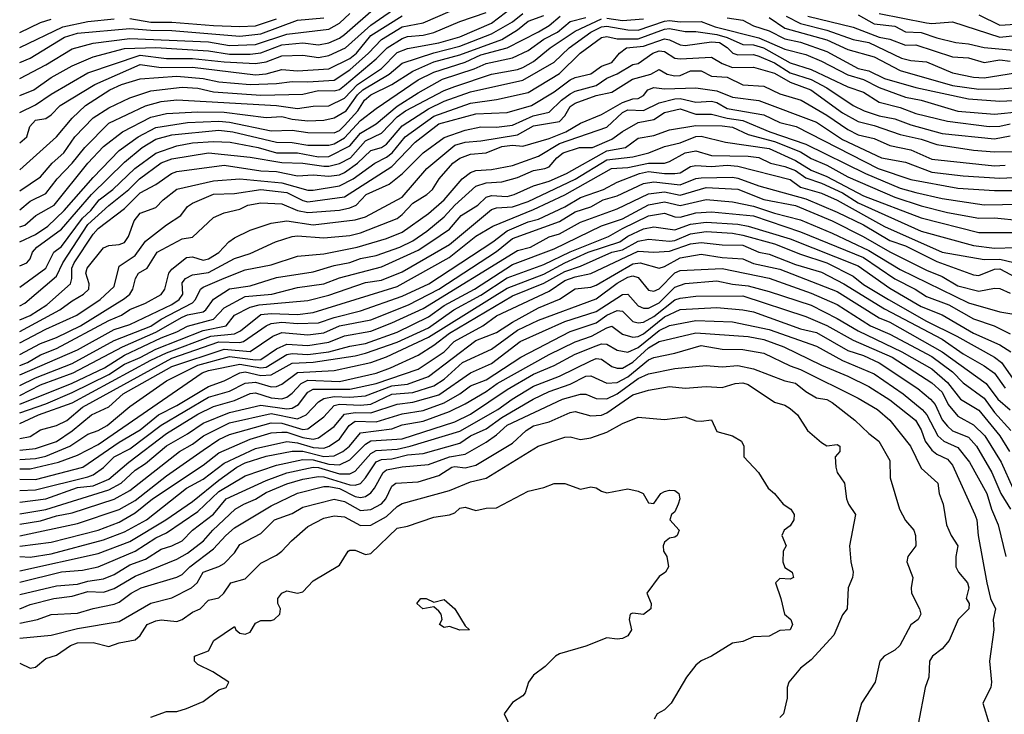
# Model space of a CAD drawing. Header units: metres. Extents: x -51132 to -49532, y -231222 to -229437.
# Tile 262 of 656: x -51132 to -51038, y -230081 to -230015. Entities that reach past the tile are written whole.
import ezdxf

# ---------------------------------------------------------------- set-up
doc = ezdxf.new("R2010")
doc.units = ezdxf.units.M
for name, color, linetype in [('CONTOUR_HALF', 8, 'Continuous'), ('CONTOUR_INDEX', 1, 'Continuous'), ('CONTOUR_INTER', 3, 'Continuous')]:
    doc.layers.add(name, color=color, linetype=linetype)

msp = doc.modelspace()

# ---------------------------------------------------------------- linework, layer by layer
at = {"layer": 'CONTOUR_HALF'}
for points, elevation in [([(-51131.58, -230023.917), (-51130.08, -230023.188), (-51128.58, -230022.169), (-51125.08, -230020.162), (-51120.08, -230018.473), (-51117.58, -230018.766), (-51115.08, -230018.765), (-51112.08, -230019.108), (-51109.08, -230019.272), (-51108.08, -230019.109), (-51106.58, -230018.522), (-51104.58, -230018.453), (-51103.08, -230018.686), (-51102.08, -230018.495), (-51100.503, -230017.759), (-51098.08, -230015.601), (-51095.08, -230013.545)], 44.5), ([(-51131.58, -230033.198), (-51130.58, -230032.394), (-51129.08, -230031.653), (-51128.015, -230030.259), (-51126.58, -230028.77), (-51125.375, -230027.259), (-51123.08, -230024.944), (-51119.58, -230023.303), (-51118.08, -230022.892), (-51116.58, -230022.734), (-51107.08, -230023.262), (-51105.08, -230023.561), (-51103.58, -230023.336), (-51102.08, -230023.29), (-51100.58, -230022.551), (-51099.352, -230021.259), (-51097.08, -230019.746), (-51095.58, -230018.192), (-51094.58, -230017.814), (-51091.58, -230017.282), (-51089.58, -230016.72), (-51086.58, -230015.398), (-51084.58, -230013.875)], 46.5), ([(-51131.58, -230029.4), (-51128.08, -230026.26), (-51126.58, -230024.477), (-51125.311, -230023.259), (-51122.97, -230021.759), (-51121.862, -230021.259), (-51120.08, -230020.73), (-51116.58, -230020.478), (-51114.08, -230020.674), (-51112.58, -230021.002), (-51109.58, -230021.26), (-51107.08, -230021.172), (-51105.58, -230020.973), (-51104.08, -230021.012), (-51101.58, -230020.846), (-51100.08, -230019.863), (-51098.299, -230018.259), (-51097.08, -230016.955), (-51095.08, -230015.765), (-51093.08, -230015.393), (-51090.513, -230014.259)], 45.5), ([(-51131.58, -230020.697), (-51129.08, -230019.391), (-51126.58, -230017.849), (-51124.58, -230017.306), (-51121.08, -230016.861), (-51113.58, -230017.175), (-51111.58, -230017.526), (-51109.08, -230017.451), (-51106.08, -230016.472), (-51102.08, -230015.977), (-51101.08, -230015.421), (-51100.08, -230014.503)], 43.5), ([(-51049.58, -230014.483), (-51045.08, -230015.376), (-51044.58, -230015.438), (-51042.58, -230015.276), (-51038.08, -230016.758), (-51036.58, -230016.6)], 46.5), ([(-51131.58, -230036.254), (-51130.08, -230035.556), (-51128.907, -230034.759), (-51127.328, -230033.259), (-51124.58, -230030.142), (-51122.08, -230027.551), (-51120.288, -230026.259), (-51118.58, -230025.344), (-51115.58, -230024.87), (-51112.58, -230024.75), (-51111.58, -230024.838), (-51107.58, -230025.689), (-51105.58, -230025.599), (-51104.08, -230025.834), (-51101.58, -230025.864), (-51101.08, -230025.643), (-51100.58, -230025.183), (-51099.309, -230023.759), (-51098.684, -230022.759), (-51098.097, -230022.259), (-51096.08, -230021.264), (-51094.08, -230019.996), (-51092.08, -230019.11), (-51089.58, -230018.438), (-51085.58, -230016.971), (-51084.08, -230016.054), (-51083.08, -230015.223), (-51081.58, -230014.689)], 47.5), ([(-51131.58, -230040.582), (-51129.096, -230038.759), (-51128.336, -230037.259), (-51127.58, -230036.691), (-51125.58, -230034.007), (-51124.8, -230033.259), (-51124.012, -230032.259), (-51122.684, -230031.259), (-51120.605, -230029.259), (-51118.58, -230027.799), (-51116.58, -230027.095), (-51115.08, -230026.835), (-51113.08, -230026.684), (-51111.5, -230026.759), (-51108.843, -230027.259), (-51107.08, -230027.764), (-51105.08, -230027.778), (-51103.08, -230028.148), (-51102.08, -230028.116), (-51100.08, -230027.115), (-51099.08, -230025.909), (-51097.58, -230025.005), (-51095.58, -230023.323), (-51093.58, -230022.043), (-51091.254, -230020.759), (-51088.215, -230019.759), (-51087.08, -230019.257), (-51084.58, -230018.713), (-51083.08, -230018.015), (-51081.58, -230016.936), (-51080.274, -230016.259), (-51079.08, -230015.265), (-51077.58, -230014.858)], 48.5), ([(-51131.58, -230017.719), (-51127.456, -230015.759), (-51125.08, -230015.255), (-51122.58, -230014.983)], 42.5), ([(-51131.58, -230043.693), (-51130.58, -230043.275), (-51129, -230042.259), (-51126.731, -230040.259), (-51126.605, -230039.759), (-51126.605, -230038.759), (-51126.387, -230038.259), (-51124.58, -230035.537), (-51124.08, -230034.995), (-51121.58, -230033.076), (-51120.08, -230031.58), (-51118.58, -230030.78), (-51117.113, -230029.759), (-51116.58, -230029.55), (-51112.08, -230028.962), (-51108.58, -230029.483), (-51107.08, -230029.554), (-51105.08, -230029.982), (-51103.58, -230029.884), (-51102.08, -230030.01), (-51101.08, -230029.862), (-51100.58, -230029.653), (-51099.37, -230028.759), (-51098.08, -230027.554), (-51097.08, -230027.262), (-51096.58, -230026.951), (-51095.08, -230025.214), (-51092.58, -230023.58), (-51091.08, -230022.853), (-51088.58, -230021.965), (-51083.58, -230020.835), (-51080.58, -230019.123), (-51079.166, -230017.759), (-51077.1, -230016.259), (-51076.08, -230015.769), (-51075.58, -230015.688), (-51073.58, -230016.056), (-51072.58, -230016.081), (-51070.08, -230015.219), (-51069.58, -230015.15), (-51068.58, -230015.285), (-51066.58, -230015.259), (-51065.23, -230015.759), (-51061.08, -230016.818), (-51058.58, -230017.899), (-51056.58, -230018.409), (-51055.08, -230019.041), (-51052.58, -230020.349), (-51051.08, -230020.772), (-51049.58, -230021.545), (-51047.08, -230022.464), (-51045.58, -230022.761), (-51042.08, -230023.788), (-51038.58, -230024.103), (-51036.08, -230023.836)], 49.5), ([(-51121.08, -230014.961), (-51119.08, -230015.301), (-51117.08, -230015.316), (-51113.08, -230015.618), (-51110.58, -230015.72), (-51109.08, -230015.652), (-51107.08, -230015.01)], 42.5), ([(-51060.08, -230014.88), (-51058.58, -230015.873), (-51054.58, -230017.012), (-51052.58, -230017.921), (-51050.08, -230018.622), (-51047.58, -230019.917), (-51042.58, -230021.339), (-51040.08, -230021.692), (-51038.08, -230021.686), (-51035.58, -230021.493)], 48.5), ([(-51056.407, -230014.759), (-51052.08, -230015.79), (-51049.58, -230016.74), (-51048.58, -230016.952), (-51047.08, -230017.495), (-51046.08, -230017.468), (-51042.58, -230018.611), (-51041.08, -230018.729), (-51039.58, -230019.157), (-51038.08, -230018.897), (-51037.08, -230019.041)], 47.5), ([(-51131.58, -230045.884), (-51129.08, -230044.572), (-51126.132, -230043.259), (-51123.913, -230041.759), (-51122.58, -230040.512), (-51122.08, -230038.58), (-51120.58, -230037.563), (-51119.58, -230036.199), (-51117.58, -230034.63), (-51116.213, -230033.759), (-51115.58, -230032.891), (-51115.08, -230032.562), (-51113.08, -230031.726), (-51111.08, -230031.642), (-51108.58, -230031.263), (-51106.08, -230031.561), (-51104.58, -230032.318), (-51104.08, -230032.433), (-51100.58, -230031.958), (-51096.08, -230029.072), (-51093.84, -230026.759), (-51091.58, -230025.011), (-51088.08, -230024.048), (-51085.08, -230023.917), (-51082.765, -230023.259), (-51080.58, -230021.972), (-51079.08, -230020.806), (-51078.58, -230020.579), (-51077.08, -230020.246), (-51076.08, -230019.52), (-51075.08, -230019.166), (-51074.352, -230018.259), (-51073.692, -230017.759), (-51072.08, -230017.595), (-51070.08, -230016.916), (-51069.58, -230017.014), (-51068.58, -230017.474), (-51068.08, -230017.539), (-51065.58, -230017.182), (-51064.833, -230017.259), (-51064.08, -230017.742), (-51063.546, -230018.259), (-51063.08, -230018.434), (-51061.58, -230018.399), (-51061.08, -230018.55), (-51059.58, -230019.196), (-51058.08, -230020.16), (-51056.08, -230020.789), (-51054.58, -230021.569), (-51052.08, -230023.246), (-51051.02, -230023.759), (-51049.58, -230024.262), (-51048.08, -230024.521), (-51046.58, -230025.117), (-51043.58, -230025.929), (-51038.58, -230026.445), (-51037.08, -230026.158)], 50.5), ([(-51131.58, -230048.038), (-51130.829, -230047.759), (-51129.58, -230047.021), (-51128.08, -230046.428), (-51123.08, -230043.777), (-51121.868, -230043.259), (-51121.08, -230042.71), (-51119.58, -230042.111), (-51118.08, -230041.267), (-51117.739, -230040.759), (-51117.367, -230039.259), (-51117.08, -230038.869), (-51115.656, -230037.759), (-51115.08, -230037.696), (-51114.08, -230038.006), (-51113.58, -230037.886), (-51112.58, -230037.277), (-51111.627, -230036.259), (-51111.08, -230035.879), (-51109.58, -230035.158), (-51107.58, -230034.475), (-51106.08, -230034.271), (-51103.58, -230034.64), (-51099.58, -230034.156), (-51098.58, -230033.875), (-51095.08, -230031.991), (-51092.733, -230029.259), (-51090.08, -230027.034), (-51089.08, -230026.75), (-51087.58, -230026.638), (-51084.08, -230026.068), (-51082.58, -230025.198), (-51080.08, -230024.775), (-51079.587, -230024.259), (-51079.08, -230023.36), (-51078.58, -230023.028), (-51076.58, -230022.298), (-51075.08, -230021.992), (-51073.108, -230020.759), (-51071.376, -230020.259), (-51070.58, -230019.819), (-51069.824, -230020.259), (-51069.08, -230020.432), (-51068.58, -230020.385), (-51067.58, -230019.956), (-51066.58, -230019.941), (-51065.58, -230020.46), (-51064.08, -230020.56), (-51062.58, -230021.306), (-51060.58, -230021.411), (-51059.08, -230022.151), (-51057.031, -230022.759), (-51054.58, -230024.181), (-51052.58, -230025.555), (-51051.58, -230026.069), (-51050.08, -230026.392), (-51048.58, -230027.063), (-51046.58, -230027.49), (-51044.58, -230028.389), (-51038.58, -230029.017), (-51037.58, -230028.952)], 51.5), ([(-51131.58, -230049.952), (-51130.08, -230049.234), (-51126.58, -230047.846), (-51122.58, -230045.657), (-51119.08, -230044.302), (-51118.08, -230043.623), (-51115.08, -230042.069), (-51114.799, -230041.759), (-51114.319, -230040.759), (-51114.08, -230040.579), (-51112.08, -230039.711), (-51110.08, -230038.946), (-51107.58, -230038.444), (-51105.08, -230037.627), (-51102.58, -230037.398), (-51099.38, -230036.759), (-51096.58, -230035.929), (-51095.08, -230035.354), (-51092.58, -230033.569), (-51091.08, -230032.265), (-51089.382, -230030.259), (-51088.58, -230029.644), (-51088.08, -230029.457), (-51086.58, -230029.379), (-51084.58, -230028.971), (-51082.08, -230028.108), (-51080.08, -230026.872), (-51075.58, -230025.314), (-51074.08, -230023.927), (-51073.58, -230023.673), (-51072.08, -230023.75), (-51070.58, -230023.009), (-51069.08, -230022.623), (-51068.58, -230022.58), (-51067.08, -230022.952), (-51065.58, -230022.843), (-51065.08, -230022.963), (-51064.08, -230023.537), (-51060.58, -230024.156), (-51059.08, -230024.883), (-51057.494, -230025.259), (-51049.698, -230029.259), (-51046.58, -230030.326), (-51042.08, -230031.136), (-51038.58, -230031.369), (-51036.08, -230031.378)], 52.5), ([(-51131.58, -230051.747), (-51126.58, -230049.735), (-51123.495, -230048.259), (-51121.58, -230047.08), (-51118.08, -230045.409), (-51116.58, -230044.842), (-51115.58, -230044.287), (-51113.08, -230043.623), (-51112.08, -230042.567), (-51110.08, -230041.462), (-51107.516, -230041.259), (-51105.08, -230040.607), (-51102.58, -230040.267), (-51101.08, -230039.7), (-51097.08, -230038.638), (-51093.58, -230037.059), (-51092.353, -230036.259), (-51090.58, -230035.054), (-51089.478, -230033.759), (-51087.883, -230032.759), (-51087.08, -230032.003), (-51086.58, -230031.857), (-51085.08, -230031.928), (-51084.416, -230031.759), (-51082.58, -230030.921), (-51081.08, -230030.466), (-51079.42, -230029.759), (-51075.58, -230027.595), (-51073.783, -230027.259), (-51072.58, -230026.384), (-51071.08, -230026.133), (-51069.58, -230025.589), (-51067.08, -230025.167), (-51064.58, -230025.197), (-51063.58, -230025.326), (-51062.08, -230026.019), (-51059.58, -230026.702), (-51057.08, -230027.684), (-51056.08, -230028.31), (-51054.58, -230028.959), (-51052.58, -230030.078), (-51048.08, -230032.01), (-51045.58, -230032.84), (-51043.08, -230033.471), (-51040.08, -230034.004), (-51038.58, -230033.967), (-51036.08, -230034.226)], 53.5), ([(-51131.58, -230053.574), (-51129.775, -230052.759), (-51126.58, -230051.597), (-51119.08, -230047.535), (-51117.58, -230046.835), (-51113.344, -230045.259), (-51111.08, -230045.038), (-51110.528, -230044.759), (-51108.58, -230043.194), (-51107.58, -230043.083), (-51105.08, -230043.202), (-51103.58, -230042.992), (-51095.58, -230040.521), (-51090.612, -230037.759), (-51088.08, -230035.718), (-51086.429, -230034.759), (-51082.58, -230033.186), (-51079.58, -230031.78), (-51075.132, -230029.259), (-51073.58, -230029.177), (-51071.58, -230028.745), (-51070.08, -230028.756), (-51069.58, -230028.607), (-51068.08, -230027.788), (-51067.08, -230027.578), (-51065.58, -230028.042), (-51062.08, -230028.086), (-51061.08, -230028.222), (-51059.96, -230028.759), (-51058.58, -230029.07), (-51057.58, -230029.451), (-51056.58, -230030.16), (-51055.08, -230030.665), (-51053.08, -230031.584), (-51051.58, -230032.556), (-51045.58, -230035.236), (-51040.58, -230036.606), (-51038.58, -230036.874), (-51036.58, -230036.801)], 54.5), ([(-51131.58, -230056.115), (-51130.08, -230055.972), (-51128.08, -230055.305), (-51126.58, -230054.292), (-51124.742, -230052.759), (-51123.08, -230052.005), (-51121.698, -230050.759), (-51117.08, -230048.144), (-51112.08, -230046.495), (-51109.58, -230046.711), (-51107.419, -230045.259), (-51106.58, -230044.915), (-51104.08, -230045.142), (-51102.58, -230044.93), (-51101.08, -230044.259), (-51098.08, -230043.712), (-51094.503, -230042.259), (-51091.586, -230040.759), (-51086.08, -230037.178), (-51084.58, -230035.936), (-51080.08, -230034.314), (-51078.58, -230033.416), (-51077.08, -230032.911), (-51075.929, -230032.259), (-51074.58, -230031.869), (-51072.08, -230030.688), (-51071.08, -230030.532), (-51068.58, -230030.835), (-51067.08, -230030.236), (-51066.58, -230030.167), (-51063.58, -230030.106), (-51063.08, -230030.203), (-51061.08, -230030.911), (-51056.58, -230032.171), (-51053.58, -230033.425), (-51051.08, -230034.635), (-51048.58, -230036.127), (-51047.08, -230036.634), (-51044.08, -230038.134), (-51040.58, -230039.422), (-51040.08, -230039.483), (-51038.58, -230038.857), (-51038.08, -230038.85), (-51036.58, -230039.643)], 55.5), ([(-51131.58, -230057.901), (-51130.58, -230057.907), (-51127.882, -230057.259), (-51126.08, -230056.598), (-51124.08, -230055.588), (-51114.158, -230048.759), (-51113.58, -230048.535), (-51110.58, -230047.915), (-51108.58, -230048.283), (-51108.08, -230048.196), (-51106.08, -230047.016), (-51105.58, -230046.907), (-51104.08, -230047.002), (-51102.08, -230046.738), (-51100.08, -230046.201), (-51098.58, -230045.969), (-51095.58, -230044.86), (-51092.58, -230043.406), (-51091.08, -230042.347), (-51088.179, -230040.759), (-51084.58, -230038.421), (-51080.58, -230036.93), (-51076.08, -230034.749), (-51074.08, -230034.059), (-51071.58, -230032.727), (-51070.08, -230032.454), (-51068.58, -230032.799), (-51066.08, -230032.23), (-51063.58, -230032.443), (-51061.58, -230032.865), (-51059.58, -230033.536), (-51057.08, -230034.159), (-51054.08, -230035.428), (-51050.58, -230037.086), (-51047.58, -230038.888), (-51041.08, -230042.069), (-51038.08, -230042.948), (-51036.168, -230043.259)], 56.5), ([(-51131.58, -230059.955), (-51130.08, -230059.914), (-51125.08, -230058.682), (-51124.58, -230058.462), (-51123.58, -230057.765), (-51122.58, -230056.772), (-51121.08, -230056.002), (-51118.08, -230053.746), (-51113.58, -230051.084), (-51111.58, -230050.507), (-51110.08, -230049.73), (-51109.08, -230049.633), (-51107.58, -230050.073), (-51107.08, -230050.06), (-51106.58, -230049.845), (-51105.08, -230048.711), (-51101.58, -230048.534), (-51098.08, -230047.752), (-51096.58, -230047.214), (-51092.58, -230045.353), (-51085.08, -230040.666), (-51081.58, -230039.348), (-51079.58, -230038.26), (-51077.335, -230037.259), (-51074.322, -230036.259), (-51073.58, -230035.718), (-51072.08, -230035.024), (-51071.08, -230034.82), (-51069.08, -230035.125), (-51067.58, -230034.572), (-51066.08, -230034.38), (-51063.08, -230034.577), (-51062.08, -230034.759), (-51058.08, -230035.961), (-51051.58, -230038.543), (-51048.58, -230040.68), (-51045.58, -230042.422), (-51043.58, -230043.235), (-51040.58, -230044.97), (-51038.08, -230046.089), (-51037.014, -230046.759)], 57.5), ([(-51131.58, -230062.193), (-51129.08, -230061.794), (-51123.08, -230059.909), (-51121.904, -230059.259), (-51120.58, -230058.046), (-51119.58, -230057.39), (-51117.58, -230055.697), (-51115.58, -230054.562), (-51114.08, -230053.544), (-51111.58, -230052.549), (-51108.58, -230051.828), (-51106.08, -230052.171), (-51105.58, -230052.119), (-51104.995, -230051.759), (-51104.08, -230050.583), (-51103.58, -230050.305), (-51100.08, -230050.314), (-51097.58, -230049.755), (-51093.58, -230048.414), (-51091.082, -230046.759), (-51090.127, -230045.759), (-51087.411, -230044.259), (-51086.08, -230043.315), (-51081.08, -230040.954), (-51079.58, -230039.961), (-51078.58, -230039.596), (-51077.08, -230039.265), (-51072.58, -230037.156), (-51071.08, -230037.248), (-51069.58, -230037.159), (-51067.58, -230036.465), (-51066.58, -230036.335), (-51064.58, -230036.542), (-51062.58, -230036.574), (-51061.08, -230037.246), (-51060.08, -230037.432), (-51057.58, -230038.415), (-51055.08, -230039.166), (-51052.958, -230040.259), (-51049.08, -230042.636), (-51043.58, -230045.553), (-51041.58, -230046.925), (-51039.58, -230048.088), (-51038.58, -230048.797), (-51037.58, -230050.209)], 58.5), ([(-51131.58, -230064.281), (-51126.08, -230063.133), (-51122.08, -230061.785), (-51120.58, -230060.922), (-51117.58, -230058.587), (-51114.08, -230056.126), (-51112.58, -230055.113), (-51111.58, -230054.618), (-51107.58, -230053.508), (-51106.58, -230053.562), (-51104.58, -230054.14), (-51104.08, -230054.08), (-51102.58, -230052.948), (-51101.58, -230051.854), (-51101.08, -230051.728), (-51099.08, -230051.83), (-51098.08, -230051.724), (-51096.08, -230050.798), (-51094.08, -230050.631), (-51092.08, -230049.985), (-51091.08, -230049.351), (-51089.34, -230047.759), (-51086.58, -230046.486), (-51084.08, -230044.689), (-51082.08, -230043.741), (-51076.58, -230041.708), (-51074.58, -230040.214), (-51073.58, -230039.628), (-51073.08, -230039.496), (-51072.58, -230039.677), (-51071.58, -230040.874), (-51071.08, -230040.969), (-51070.58, -230040.737), (-51069.08, -230039.226), (-51068.58, -230038.996), (-51064.58, -230038.818), (-51060.08, -230039.722), (-51056.08, -230041.154), (-51053.58, -230042.238), (-51050.412, -230044.259), (-51048.58, -230045.062), (-51044.58, -230047.192), (-51042.58, -230048.643), (-51041.58, -230049.689), (-51039.58, -230051.167), (-51038.58, -230052.539), (-51037.018, -230054.259)], 59.5), ([(-51131.58, -230066.25), (-51130.58, -230066.324), (-51128.58, -230066.006), (-51123.58, -230064.681), (-51121.58, -230063.904), (-51119.472, -230062.759), (-51115.672, -230059.759), (-51114.08, -230058.896), (-51112.08, -230057.365), (-51109.08, -230055.955), (-51106.08, -230055.303), (-51105.08, -230055.437), (-51103.58, -230055.882), (-51102.58, -230055.93), (-51102.067, -230055.759), (-51101.08, -230055.086), (-51100.16, -230053.759), (-51099.58, -230053.368), (-51097.58, -230053.413), (-51095.08, -230052.674), (-51093.08, -230052.333), (-51091.08, -230051.617), (-51089.58, -230050.761), (-51088.58, -230049.998), (-51087.08, -230049.418), (-51083.784, -230047.259), (-51079.08, -230044.797), (-51076.58, -230043.977), (-51075.58, -230043.257), (-51074.58, -230042.801), (-51074.08, -230042.87), (-51073.08, -230043.848), (-51072.58, -230043.981), (-51072.08, -230043.925), (-51071.08, -230043.382), (-51069.08, -230041.805), (-51068.58, -230041.621), (-51067.08, -230041.456), (-51062.58, -230041.41), (-51056.58, -230043.372), (-51054.58, -230044.248), (-51052.08, -230045.64), (-51048.361, -230047.259), (-51044.58, -230049.716), (-51043.58, -230050.6), (-51043.015, -230051.759), (-51042.08, -230052.899), (-51040.58, -230053.718), (-51039.511, -230054.759), (-51037.94, -230057.259), (-51036.837, -230059.759)], 60.5), ([(-51131.58, -230068.718), (-51127.58, -230067.737), (-51125.58, -230067.552), (-51124.08, -230067.251), (-51120.58, -230065.758), (-51118.58, -230064.472), (-51117.58, -230064.008), (-51114.58, -230061.989), (-51112.58, -230060.058), (-51110.08, -230058.565), (-51107.08, -230057.545), (-51104.58, -230057.007), (-51103.58, -230057.054), (-51102.08, -230057.456), (-51101.08, -230057.52), (-51100.08, -230057.055), (-51098.58, -230055.541), (-51098.08, -230055.233), (-51095.08, -230055.053), (-51090.08, -230053.409), (-51088.58, -230052.691), (-51085.08, -230050.353), (-51082.58, -230048.872), (-51080.58, -230048.057), (-51078.58, -230046.969), (-51076.58, -230046.176), (-51076.08, -230045.998), (-51075.58, -230046.003), (-51074.58, -230046.597), (-51073.58, -230046.774), (-51072.58, -230046.342), (-51070.58, -230044.72), (-51069.58, -230044.233), (-51067.08, -230043.762), (-51063.58, -230043.899), (-51060.08, -230044.616), (-51055.58, -230046.217), (-51053.08, -230047.561), (-51050.08, -230048.846), (-51047.301, -230050.759), (-51045.478, -230052.259), (-51045.034, -230052.759), (-51043.979, -230054.759), (-51043.428, -230055.259), (-51042.08, -230055.872), (-51040.975, -230057.259), (-51039.326, -230060.259), (-51038.864, -230061.759), (-51038.224, -230063.259), (-51037.512, -230066.259)], 61.5), ([(-51131.58, -230071.241), (-51130.58, -230070.85), (-51128.309, -230070.259), (-51126.58, -230070.06), (-51125.08, -230069.605), (-51123.58, -230069.667), (-51122.58, -230069.321), (-51120.58, -230068.143), (-51116.58, -230066.514), (-51115.58, -230065.945), (-51114.031, -230064.759), (-51113.165, -230063.759), (-51111.023, -230061.759), (-51110.208, -230061.259), (-51109.08, -230060.792), (-51108.08, -230060.153), (-51106.08, -230059.351), (-51104.58, -230058.88), (-51103.08, -230058.626), (-51102.58, -230058.661), (-51100.08, -230059.431), (-51099.58, -230059.475), (-51099.08, -230059.289), (-51098.58, -230058.765), (-51097.58, -230057.232), (-51097.08, -230057.02), (-51096.08, -230056.957), (-51094.58, -230056.577), (-51093.08, -230056.458), (-51089.58, -230055.443), (-51088.58, -230054.771), (-51087.08, -230054.093), (-51085.58, -230053.023), (-51082.586, -230051.259), (-51081.08, -230050.531), (-51079.08, -230049.846), (-51077.58, -230049.073), (-51077.08, -230049.022), (-51075.58, -230049.745), (-51074.58, -230049.677), (-51073.58, -230049.133), (-51071.58, -230047.501), (-51071.08, -230047.281), (-51069.08, -230046.866), (-51066.58, -230046.14), (-51064.58, -230046.505), (-51062.58, -230046.511), (-51060.58, -230046.873), (-51058.08, -230048.074), (-51057.08, -230048.418), (-51051.58, -230051.18), (-51049.754, -230052.259), (-51048.572, -230053.259), (-51046.588, -230055.759), (-51045.58, -230057.83), (-51044.007, -230059.259), (-51043.88, -230060.259), (-51043.478, -230061.259), (-51043.151, -230063.259), (-51042.706, -230064.259), (-51042.073, -230065.259), (-51042.26, -230066.259), (-51042.28, -230067.259), (-51042.012, -230067.759), (-51041.146, -230068.759), (-51041.044, -230069.259), (-51041.28, -230070.259), (-51041.012, -230070.759), (-51041.026, -230071.259), (-51042.062, -230072.259), (-51042.908, -230074.259), (-51043.58, -230075.054), (-51044.504, -230075.759), (-51044.791, -230076.259), (-51044.851, -230077.759), (-51045.198, -230078.759), (-51045.872, -230082.259)], 62.5), ([(-51131.58, -230074.037), (-51128.58, -230073.754), (-51126.08, -230073.13), (-51122.08, -230072.462), (-51119.08, -230070.707), (-51117.08, -230070.215), (-51115.195, -230069.259), (-51114.636, -230068.759), (-51114.07, -230067.759), (-51112.58, -230067.224), (-51112.08, -230066.92), (-51111.08, -230065.912), (-51110.58, -230065.134), (-51108.58, -230064.057), (-51107.275, -230062.759), (-51105.58, -230062.17), (-51104.58, -230061.545), (-51101.58, -230060.792), (-51100.58, -230061.02), (-51099.08, -230061.874), (-51098.08, -230061.774), (-51097.08, -230061.234), (-51096.66, -230060.759), (-51096.08, -230059.566), (-51095.693, -230059.259), (-51093.58, -230059.139), (-51091.58, -230058.532), (-51090.364, -230057.759), (-51090.08, -230057.691), (-51089.08, -230057.823), (-51088.08, -230057.571), (-51084.58, -230055.442), (-51083.271, -230054.259), (-51082.58, -230053.804), (-51081.08, -230053.42), (-51079.08, -230052.538), (-51078.58, -230052.44), (-51077.08, -230052.863), (-51076.08, -230052.784), (-51075.58, -230052.58), (-51073.08, -230050.86), (-51071.58, -230050.406), (-51069.58, -230050.057), (-51068.08, -230050.214), (-51066.08, -230050.039), (-51064.58, -230050.162), (-51063.328, -230049.759), (-51062.58, -230049.706), (-51062.08, -230049.87), (-51059.58, -230051.535), (-51058.58, -230051.849), (-51058.08, -230052.144), (-51057.378, -230052.759), (-51056.429, -230054.259), (-51055.08, -230055.386), (-51054.58, -230055.706), (-51053.58, -230055.597), (-51053.345, -230055.759), (-51053.341, -230056.259), (-51053.796, -230056.759), (-51053.71, -230057.759), (-51053.583, -230058.259), (-51052.89, -230059.259), (-51052.715, -230060.759), (-51052.518, -230061.259), (-51051.855, -230062.259), (-51052.416, -230065.259), (-51052.307, -230066.759), (-51052.07, -230067.759), (-51052.127, -230068.259), (-51052.539, -230069.259), (-51052.652, -230071.259), (-51053.08, -230071.826), (-51053.921, -230073.759), (-51056.08, -230076.132), (-51057.08, -230076.908), (-51058.2, -230078.259), (-51058.352, -230078.759), (-51058.37, -230079.759), (-51058.707, -230081.259), (-51059.08, -230081.601)], 63.5), ([(-51119.08, -230081.571), (-51117.58, -230081.052), (-51116.58, -230081.028), (-51115.658, -230080.759), (-51114.08, -230080.086), (-51112.58, -230078.979), (-51111.874, -230078.759), (-51111.633, -230078.259), (-51113.153, -230077.259), (-51114.58, -230076.569), (-51114.895, -230076.259), (-51114.917, -230075.759), (-51113.58, -230075.257), (-51113.051, -230074.259), (-51111.08, -230072.932), (-51110.971, -230073.259), (-51110.58, -230073.58), (-51110.08, -230073.673), (-51109.58, -230073.492), (-51109.08, -230072.616), (-51108.58, -230072.378), (-51107.58, -230072.378), (-51107.307, -230072.259), (-51106.779, -230071.759), (-51106.685, -230071.259), (-51106.944, -230070.759), (-51106.945, -230070.259), (-51106.58, -230069.768), (-51106.08, -230069.533), (-51105.08, -230069.758), (-51104.58, -230069.618), (-51103.58, -230068.578), (-51101.08, -230067.079), (-51100.259, -230065.759), (-51100.08, -230065.652), (-51099.58, -230065.652), (-51098.58, -230066.075), (-51098.08, -230065.981), (-51095.58, -230063.569), (-51094.58, -230063.371), (-51092.08, -230062.51), (-51090.58, -230062.276), (-51090.08, -230062.087), (-51089.58, -230061.643), (-51089.08, -230061.564), (-51088.08, -230061.892), (-51087.08, -230061.652), (-51086.08, -230061.63), (-51083.08, -230060.033), (-51081.58, -230059.679), (-51080.58, -230059.292), (-51079.58, -230059.304), (-51078.08, -230059.854), (-51077.08, -230059.622), (-51076.58, -230059.702), (-51076.08, -230060.032), (-51075.58, -230060.183), (-51073.58, -230059.8), (-51072.58, -230060.026), (-51072.11, -230060.259), (-51071.58, -230061.148), (-51071.08, -230061.217), (-51070.412, -230060.259), (-51070.08, -230060.053), (-51069.58, -230059.927), (-51069.08, -230059.984), (-51068.695, -230060.259), (-51068.615, -230060.759), (-51068.76, -230061.259), (-51069.08, -230062.001), (-51069.4, -230062.259), (-51069.573, -230062.759), (-51068.677, -230063.759), (-51068.871, -230064.259), (-51069.08, -230064.432), (-51069.58, -230064.503), (-51070.08, -230064.905), (-51070.192, -230065.259), (-51070.15, -230065.759), (-51069.841, -230066.259), (-51069.674, -230067.259), (-51069.971, -230067.759), (-51070.58, -230068.177), (-51071.761, -230069.759), (-51071.352, -230070.759), (-51071.38, -230071.259), (-51072.08, -230071.793), (-51073.08, -230071.652), (-51073.351, -230071.759), (-51073.425, -230072.259), (-51073.231, -230073.259), (-51073.58, -230073.833), (-51074.08, -230074.094), (-51074.58, -230074.152), (-51075.58, -230074.009), (-51077.58, -230074.807), (-51080.08, -230075.551), (-51080.471, -230075.759), (-51081.45, -230076.759), (-51082.58, -230077.574), (-51083.038, -230078.259), (-51083.344, -230079.259), (-51083.58, -230079.538), (-51084.58, -230080.188), (-51085.36, -230081.259), (-51084.424, -230083.259)], 64.5)]:
    msp.add_lwpolyline(points, dxfattribs=dict(at, elevation=elevation))
at = {"layer": 'CONTOUR_INDEX'}
for points, elevation in [([(-51131.58, -230026.832), (-51130.898, -230026.259), (-51130.607, -230025.259), (-51130.08, -230024.66), (-51129.08, -230024.492), (-51128.58, -230024.163), (-51127.707, -230023.259), (-51124.416, -230021.259), (-51120.08, -230019.344), (-51118.08, -230019.639), (-51115.08, -230019.602), (-51109.08, -230020.339), (-51108.08, -230020.229), (-51106.58, -230019.831), (-51105.08, -230019.948), (-51102.08, -230019.776), (-51100.08, -230018.785), (-51099.452, -230018.259), (-51098.08, -230016.595), (-51095.08, -230014.712)], 45), ([(-51131.58, -230044.816), (-51127.745, -230042.759), (-51126.58, -230041.878), (-51125.481, -230041.259), (-51124.974, -230040.759), (-51124.96, -230040.259), (-51125.278, -230039.259), (-51125.158, -230038.759), (-51123.58, -230036.834), (-51123.08, -230036.613), (-51122.08, -230036.507), (-51121.58, -230036.328), (-51121.186, -230035.759), (-51120.674, -230034.259), (-51120.08, -230033.522), (-51118.58, -230032.979), (-51117.905, -230032.259), (-51116.58, -230031.225), (-51113.08, -230030.436), (-51110.58, -230030.252), (-51106.58, -230030.635), (-51104.08, -230031.32), (-51103.58, -230031.339), (-51101.08, -230030.921), (-51099.777, -230030.259), (-51097.706, -230028.759), (-51096.58, -230028.201), (-51096.058, -230027.759), (-51094.802, -230026.259), (-51092.08, -230024.285), (-51088.58, -230023.053), (-51086.08, -230022.687), (-51083.08, -230022.01), (-51080.08, -230020.203), (-51078.117, -230018.259), (-51076.08, -230016.779), (-51075.58, -230016.677), (-51074.58, -230016.915), (-51072.58, -230016.896), (-51070.08, -230015.983), (-51069.58, -230015.918), (-51068.08, -230016.221), (-51067.08, -230016.221), (-51065.08, -230016.495), (-51064.08, -230016.777), (-51062.58, -230017.446), (-51061.58, -230017.478), (-51060.628, -230017.759), (-51058.08, -230019.181), (-51056.08, -230019.837), (-51052.58, -230021.493), (-51051.08, -230021.989), (-51049.58, -230022.95), (-51047.58, -230023.439), (-51046.08, -230024.035), (-51043.08, -230024.749), (-51039.08, -230025.259), (-51038.08, -230025.229), (-51037.08, -230025.002)], 50), ([(-51131.58, -230055.027), (-51130.58, -230054.809), (-51129.58, -230054.189), (-51128.08, -230053.771), (-51127.08, -230053.285), (-51125.58, -230052.033), (-51117.08, -230047.347), (-51112.58, -230045.802), (-51110.58, -230045.873), (-51110.216, -230045.759), (-51108.08, -230044.27), (-51107.58, -230044.059), (-51106.58, -230043.931), (-51105.08, -230044.057), (-51103.08, -230043.979), (-51101.58, -230043.472), (-51099.08, -230042.849), (-51095.08, -230041.435), (-51092.556, -230040.259), (-51086.444, -230036.259), (-51085.08, -230035.209), (-51083.08, -230034.367), (-51082.08, -230034.094), (-51079.58, -230032.913), (-51078.08, -230032.033), (-51075.9, -230031.259), (-51074.58, -230030.559), (-51072.453, -230029.759), (-51071.58, -230029.57), (-51070.08, -230029.752), (-51069.08, -230029.735), (-51068.58, -230029.697), (-51067.58, -230029.074), (-51067.08, -230028.994), (-51065.58, -230029.079), (-51064.08, -230028.938), (-51063.08, -230029.049), (-51058.08, -230030.33), (-51057.08, -230031.04), (-51055.08, -230031.627), (-51053.58, -230032.294), (-51049.08, -230034.785), (-51043.58, -230037.251), (-51039.58, -230037.938), (-51038.08, -230037.9), (-51036.08, -230038.389)], 55), ([(-51131.58, -230065.285), (-51128.58, -230064.905), (-51124.08, -230063.748), (-51122.08, -230062.995), (-51120.58, -230062.114), (-51118.92, -230060.759), (-51114.08, -230057.553), (-51112.58, -230056.367), (-51109.58, -230055.08), (-51107.58, -230054.485), (-51106.58, -230054.407), (-51106.08, -230054.423), (-51104.58, -230054.913), (-51103.58, -230055.075), (-51103.08, -230054.946), (-51101.58, -230053.873), (-51100.58, -230052.692), (-51099.58, -230052.528), (-51098.08, -230052.556), (-51095.58, -230051.738), (-51094.08, -230051.54), (-51091.58, -230050.849), (-51088.58, -230048.753), (-51086.58, -230047.86), (-51083.849, -230045.759), (-51079.58, -230043.861), (-51076.58, -230042.9), (-51074.08, -230041.277), (-51073.58, -230041.261), (-51072.58, -230042.354), (-51072.08, -230042.58), (-51071.58, -230042.597), (-51070.58, -230042.081), (-51069.08, -230040.593), (-51068.08, -230040.224), (-51065.08, -230039.982), (-51063.58, -230040.306), (-51062.08, -230040.459), (-51060.08, -230040.988), (-51056.08, -230042.3), (-51053.58, -230043.564), (-51051.58, -230044.743), (-51047.423, -230046.759), (-51044.58, -230048.37), (-51043.08, -230049.663), (-51041.822, -230051.259), (-51040.08, -230052.301), (-51038.089, -230054.759), (-51037.151, -230056.259)], 60), ([(-51093.327, -230070.259), (-51092.804, -230070.259), (-51092.08, -230070.628), (-51091.08, -230070.354), (-51090.08, -230071.254), (-51089.08, -230072.885), (-51088.655, -230073.259), (-51089.58, -230073.291), (-51090.58, -230072.938), (-51091.08, -230073.048), (-51091.54, -230072.759), (-51091.264, -230072.259), (-51091.372, -230071.759), (-51091.58, -230071.466), (-51092.08, -230071.064), (-51093.13, -230071.259), (-51093.692, -230070.759), (-51093.327, -230070.259)], 65)]:
    msp.add_lwpolyline(points, dxfattribs=dict(at, elevation=elevation))
at = {"layer": 'CONTOUR_INTER'}
for points, elevation in [([(-51131.58, -230022.298), (-51130.216, -230021.759), (-51128.58, -230020.578), (-51126.58, -230019.474), (-51124.58, -230018.616), (-51121.58, -230017.818), (-51118.58, -230017.743), (-51113.58, -230018.038), (-51111.58, -230018.375), (-51109.58, -230018.372), (-51108.58, -230018.252), (-51106.58, -230017.489), (-51104.58, -230017.274), (-51103.08, -230017.469), (-51102.08, -230017.279), (-51101.08, -230016.851), (-51100.58, -230016.5), (-51097.58, -230013.845)], 44), ([(-51131.58, -230031.412), (-51129.58, -230030.051), (-51128.479, -230028.759), (-51127.356, -230027.759), (-51126.334, -230026.259), (-51124.58, -230024.45), (-51123.08, -230023.492), (-51121.08, -230022.544), (-51119.08, -230021.876), (-51116.08, -230021.505), (-51114.58, -230021.619), (-51113.08, -230021.952), (-51108.58, -230022.268), (-51104.58, -230022.183), (-51103.08, -230021.839), (-51101.58, -230021.877), (-51101.08, -230021.73), (-51100.58, -230021.356), (-51097.58, -230018.814), (-51096.519, -230017.759), (-51095.08, -230016.867), (-51094.58, -230016.688), (-51093.08, -230016.555), (-51092.08, -230016.315), (-51089.578, -230015.259), (-51087.08, -230014.384)], 46), ([(-51131.58, -230034.846), (-51131.08, -230034.665), (-51130.035, -230033.759), (-51128.297, -230032.759), (-51125.067, -230028.759), (-51123.58, -230027.169), (-51121.76, -230025.759), (-51119.08, -230024.378), (-51117.58, -230024.018), (-51114.58, -230023.854), (-51112.08, -230023.906), (-51108.08, -230024.414), (-51106.58, -230024.295), (-51105.58, -230024.569), (-51104.08, -230024.712), (-51102.58, -230024.667), (-51101.58, -230024.445), (-51100.444, -230023.759), (-51099.37, -230022.259), (-51098.858, -230021.759), (-51096.344, -230020.259), (-51095.08, -230019.215), (-51092.08, -230018.232), (-51089.58, -230017.595), (-51086.58, -230016.43), (-51084.58, -230015.295), (-51083.58, -230014.502)], 47), ([(-51131.58, -230038.54), (-51130.895, -230038.259), (-51130.58, -230037.871), (-51130.358, -230037.259), (-51129.944, -230036.759), (-51127.58, -230035.058), (-51124.733, -230031.759), (-51121.58, -230028.655), (-51119.909, -230027.259), (-51118.58, -230026.479), (-51117.08, -230026.06), (-51112.58, -230025.629), (-51111.237, -230025.759), (-51107.08, -230026.746), (-51105.58, -230026.777), (-51104.08, -230027.047), (-51102.08, -230027.03), (-51101.58, -230026.91), (-51100.58, -230026.344), (-51099.08, -230024.697), (-51097.58, -230023.532), (-51093.58, -230020.809), (-51092.08, -230020.088), (-51089.08, -230019.124), (-51087.58, -230018.418), (-51085.08, -230017.748), (-51082.08, -230016.231), (-51081.08, -230015.622), (-51080.017, -230014.759)], 48), ([(-51131.58, -230019.157), (-51130.594, -230018.759), (-51127.318, -230016.759), (-51126.08, -230016.36), (-51121.08, -230015.925), (-51119.08, -230016.091), (-51117.08, -230016.098), (-51110.58, -230016.643), (-51108.58, -230016.426), (-51105.08, -230015.119), (-51102.58, -230014.913)], 43), ([(-51131.58, -230042.37), (-51131.08, -230042.108), (-51128.08, -230039.537), (-51127.471, -230038.259), (-51125.08, -230034.619), (-51123.08, -230032.791), (-51121.164, -230031.259), (-51120.159, -230030.259), (-51118.08, -230028.739), (-51117.08, -230028.333), (-51113.58, -230027.762), (-51109.58, -230028.196), (-51106.58, -230028.704), (-51104.58, -230028.755), (-51102.58, -230029.057), (-51102.08, -230029.056), (-51101.08, -230028.797), (-51100.01, -230028.259), (-51098.58, -230026.623), (-51097.08, -230025.914), (-51095.58, -230024.332), (-51094.766, -230023.759), (-51091.08, -230021.843), (-51090.08, -230021.438), (-51086.58, -230020.282), (-51084.08, -230019.839), (-51083.58, -230019.634), (-51082.58, -230019.074), (-51080.982, -230017.759), (-51078.58, -230016.18), (-51076.08, -230015.012)], 49), ([(-51131.58, -230016.315), (-51129.58, -230015.354), (-51128.58, -230015.027)], 42), ([(-51075.58, -230014.944), (-51074.08, -230015.165), (-51072.08, -230015.006)], 49), ([(-51064.08, -230014.894), (-51062.58, -230015.132), (-51061.58, -230015.677), (-51060.08, -230016.145), (-51058.58, -230016.893), (-51057.08, -230017.22), (-51054.58, -230018.101), (-51051.58, -230019.728), (-51050.58, -230019.942), (-51049.08, -230020.673), (-51046.08, -230021.545), (-51041.08, -230022.615), (-51038.08, -230022.843), (-51036.08, -230022.762)], 49), ([(-51058.473, -230014.759), (-51057.08, -230015.439), (-51054.58, -230016.069), (-51052.08, -230016.974), (-51050.58, -230017.253), (-51047.469, -230018.759), (-51046.58, -230018.963), (-51045.08, -230019.083), (-51042.58, -230020.155), (-51040.58, -230020.546), (-51039.58, -230020.615), (-51036.58, -230020.152)], 48), ([(-51051.58, -230014.601), (-51050.08, -230015.47), (-51048.08, -230015.684), (-51047.08, -230016.23), (-51045.58, -230016.299), (-51044.08, -230016.821), (-51042.263, -230017.259), (-51041.08, -230017.38), (-51039.58, -230017.732), (-51036.08, -230018.044)], 47), ([(-51040.08, -230014.631), (-51038.08, -230015.611), (-51036.58, -230015.501)], 46), ([(-51131.58, -230047.006), (-51129.58, -230045.941), (-51128.08, -230045.395), (-51125.794, -230044.259), (-51121.58, -230041.667), (-51121.063, -230041.259), (-51120.796, -230040.759), (-51120.542, -230039.759), (-51120.253, -230039.259), (-51119.426, -230038.759), (-51118.48, -230037.259), (-51116.08, -230035.981), (-51115.08, -230035.821), (-51113.08, -230033.926), (-51112.08, -230033.493), (-51110.58, -230033.16), (-51109.809, -230032.759), (-51108.58, -230032.549), (-51106.58, -230032.622), (-51105.08, -230033.286), (-51104.08, -230033.468), (-51101.08, -230033.232), (-51100.08, -230033.008), (-51099.482, -230032.759), (-51098.513, -230031.759), (-51096.335, -230030.759), (-51095.068, -230029.759), (-51093.08, -230027.776), (-51091.08, -230026.304), (-51089.08, -230025.62), (-51087.58, -230025.307), (-51086.08, -230025.343), (-51084.58, -230025.134), (-51082.61, -230024.259), (-51081.08, -230023.904), (-51079.891, -230022.759), (-51079.08, -230022.161), (-51078.58, -230021.895), (-51076.58, -230021.344), (-51075.58, -230020.641), (-51074.58, -230020.254), (-51073.08, -230019.343), (-51072.58, -230019.247), (-51071.192, -230018.259), (-51070.58, -230018.046), (-51070.08, -230018.101), (-51069.08, -230018.745), (-51068.58, -230018.813), (-51065.58, -230018.658), (-51064.555, -230019.259), (-51063.58, -230019.624), (-51061.58, -230019.606), (-51059.58, -230020.166), (-51058.08, -230021.027), (-51056.115, -230021.759), (-51053.08, -230023.951), (-51051.58, -230024.772), (-51050.08, -230025.158), (-51047.58, -230026.039), (-51045.58, -230026.477), (-51044.08, -230026.988), (-51040.58, -230027.514), (-51038.58, -230027.679), (-51036.08, -230027.644)], 51), ([(-51131.58, -230048.93), (-51126.08, -230046.564), (-51122.58, -230044.615), (-51121.08, -230044.139), (-51117.08, -230042.229), (-51116.376, -230041.759), (-51116.023, -230041.259), (-51116.08, -230040.181), (-51115.759, -230039.759), (-51115.08, -230039.399), (-51113.58, -230039.171), (-51111.08, -230037.864), (-51109.58, -230037.387), (-51107.185, -230036.259), (-51105.58, -230035.761), (-51105.08, -230035.693), (-51102.58, -230035.884), (-51100.08, -230035.65), (-51099.08, -230035.403), (-51095.58, -230034.023), (-51095.08, -230033.668), (-51094.08, -230032.577), (-51092.753, -230031.759), (-51092.201, -230031.259), (-51091.549, -230030.259), (-51090.244, -230028.759), (-51089.58, -230028.277), (-51088.58, -230027.9), (-51087.08, -230027.763), (-51085.58, -230027.168), (-51084.58, -230027.059), (-51083.58, -230027.139), (-51081.08, -230026.403), (-51079.474, -230025.759), (-51078.08, -230024.936), (-51076.08, -230024.118), (-51074.08, -230022.982), (-51073.08, -230022.625), (-51072.58, -230022.587), (-51072.08, -230022.314), (-51071.659, -230021.759), (-51071.08, -230021.544), (-51070.08, -230021.67), (-51067.08, -230021.588), (-51065.08, -230021.853), (-51063.58, -230022.479), (-51061.08, -230022.792), (-51055.58, -230024.842), (-51053.08, -230026.493), (-51049.35, -230028.259), (-51047.08, -230028.664), (-51044.58, -230029.609), (-51041.58, -230029.958), (-51038.08, -230030.182), (-51036.08, -230030.101)], 52), ([(-51131.58, -230050.907), (-51129.58, -230049.881), (-51126.47, -230048.759), (-51121.763, -230046.259), (-51118.58, -230044.864), (-51116.08, -230043.433), (-51115.58, -230043.213), (-51114.08, -230042.921), (-51113.814, -230042.759), (-51113.08, -230041.739), (-51111.58, -230040.736), (-51109.58, -230040.461), (-51107.08, -230039.674), (-51103.58, -230039.119), (-51101.58, -230038.516), (-51100.08, -230038.229), (-51099.08, -230037.842), (-51097.58, -230037.551), (-51095.307, -230036.759), (-51094.08, -230036.17), (-51092.744, -230035.259), (-51091.08, -230033.866), (-51090.08, -230032.777), (-51088.08, -230030.953), (-51087.08, -230030.636), (-51085.58, -230030.532), (-51084.08, -230030.119), (-51082.58, -230029.464), (-51081.49, -230029.259), (-51081.08, -230029.097), (-51080.345, -230028.259), (-51079.721, -230027.759), (-51078.18, -230027.259), (-51076.941, -230027.259), (-51075.08, -230026.487), (-51074.08, -230025.727), (-51072.58, -230024.884), (-51071.08, -230024.601), (-51070.08, -230023.94), (-51068.58, -230023.582), (-51067.08, -230024.086), (-51065.58, -230024.08), (-51064.08, -230024.481), (-51062.58, -230024.686), (-51060.003, -230025.759), (-51056.58, -230026.961), (-51050.896, -230029.759), (-51047.58, -230031.138), (-51046.08, -230031.572), (-51043.58, -230032.134), (-51039.58, -230032.723), (-51036.08, -230032.662)], 53), ([(-51131.58, -230052.578), (-51129.08, -230051.696), (-51126.58, -230050.638), (-51123.08, -230048.921), (-51121.58, -230047.925), (-51120.08, -230047.299), (-51118.58, -230046.48), (-51114.08, -230044.706), (-51111.885, -230044.259), (-51111.092, -230043.259), (-51109.58, -230042.477), (-51108.741, -230042.259), (-51104.08, -230041.869), (-51102.08, -230041.351), (-51098.58, -230040.132), (-51097.08, -230039.923), (-51095.08, -230039.107), (-51090.58, -230036.53), (-51086.58, -230033.168), (-51086.08, -230033.023), (-51084.58, -230032.922), (-51083.08, -230032.42), (-51078.58, -230030.301), (-51075.58, -230028.44), (-51073.08, -230028.151), (-51071.55, -230027.759), (-51070.08, -230027.177), (-51068.58, -230026.833), (-51067.08, -230026.226), (-51066.58, -230026.181), (-51064.258, -230026.759), (-51060.08, -230027.372), (-51057.58, -230028.509), (-51056.08, -230029.43), (-51054.58, -230030.034), (-51051.08, -230031.89), (-51045.58, -230033.973), (-51040.08, -230035.362), (-51036.58, -230035.378)], 54), ([(-51131.58, -230057.012), (-51130.08, -230056.913), (-51129.08, -230056.702), (-51126.805, -230055.759), (-51125.08, -230054.585), (-51124.08, -230054.244), (-51123.229, -230053.759), (-51121.08, -230051.957), (-51117.58, -230049.528), (-51114.58, -230048.013), (-51111.58, -230047.195), (-51109.08, -230047.527), (-51108.58, -230047.467), (-51107.08, -230046.45), (-51106.08, -230046.028), (-51104.08, -230046.158), (-51102.08, -230045.837), (-51100.58, -230045.208), (-51098.08, -230044.782), (-51096.08, -230043.978), (-51093.08, -230042.62), (-51084.08, -230037.078), (-51082.856, -230036.759), (-51081.08, -230035.768), (-51080.08, -230035.489), (-51078.08, -230034.371), (-51074.58, -230033.124), (-51071.58, -230031.687), (-51070.08, -230031.5), (-51068.58, -230031.817), (-51066.08, -230031.089), (-51063.08, -230031.223), (-51060.58, -230032.218), (-51057.58, -230032.808), (-51054.08, -230034.243), (-51051.102, -230035.759), (-51048.58, -230037.229), (-51045.08, -230038.947), (-51043.58, -230039.557), (-51042.08, -230040.459), (-51040.08, -230040.971), (-51038.58, -230040.681), (-51038.08, -230040.698), (-51037.08, -230041.166)], 56), ([(-51131.58, -230058.875), (-51130.08, -230058.913), (-51125.553, -230057.759), (-51122.08, -230055.371), (-51120.08, -230054.182), (-51118.333, -230052.759), (-51116.58, -230051.851), (-51113.58, -230050.043), (-51112.08, -230049.522), (-51110.58, -230048.756), (-51110.08, -230048.652), (-51108.58, -230048.991), (-51107.58, -230048.946), (-51105.58, -230047.814), (-51103.58, -230047.744), (-51099.58, -230047.127), (-51098.58, -230046.891), (-51095.58, -230045.83), (-51092.58, -230044.449), (-51090.166, -230042.759), (-51087.58, -230041.343), (-51085.08, -230039.689), (-51081.58, -230038.413), (-51079.08, -230037.228), (-51075.411, -230035.759), (-51074.08, -230034.983), (-51071.58, -230033.79), (-51070.08, -230033.532), (-51069.08, -230033.874), (-51068.58, -230033.898), (-51067.08, -230033.487), (-51065.58, -230033.39), (-51061.58, -230033.775), (-51057.08, -230035.317), (-51051.08, -230037.763), (-51048.08, -230039.801), (-51046.165, -230040.759), (-51045.08, -230041.487), (-51042.933, -230042.259), (-51040.58, -230043.597), (-51038.624, -230044.259), (-51037.08, -230045.02)], 57), ([(-51131.58, -230061.073), (-51129.08, -230060.77), (-51126.08, -230059.697), (-51124.58, -230059.518), (-51123.08, -230058.898), (-51121.173, -230057.259), (-51117.58, -230054.537), (-51114.58, -230052.694), (-51113.08, -230051.962), (-51111.08, -230051.385), (-51109.58, -230050.725), (-51109.08, -230050.666), (-51107.58, -230051.127), (-51106.58, -230051.23), (-51106.08, -230051.078), (-51105.58, -230050.703), (-51104.727, -230049.759), (-51104.08, -230049.465), (-51101.08, -230049.582), (-51097.58, -230048.773), (-51096.191, -230048.259), (-51093.58, -230047.057), (-51092.08, -230046.109), (-51090.58, -230044.956), (-51084.58, -230041.398), (-51081.58, -230040.216), (-51079.58, -230039.092), (-51078.08, -230038.585), (-51075.08, -230037.259), (-51074.08, -230037.023), (-51072.58, -230036.186), (-51071.58, -230035.991), (-51069.58, -230036.196), (-51069.08, -230036.122), (-51067.58, -230035.493), (-51066.08, -230035.29), (-51063.58, -230035.443), (-51062.58, -230035.624), (-51059.58, -230036.444), (-51057.08, -230037.446), (-51054.569, -230038.259), (-51052.08, -230039.522), (-51051.08, -230040.322), (-51048.699, -230041.759), (-51045.08, -230043.815), (-51042.169, -230045.259), (-51038.594, -230047.259), (-51037.918, -230047.759), (-51036.879, -230049.259)], 58), ([(-51131.58, -230063.195), (-51129.58, -230062.87), (-51128.08, -230062.371), (-51126.58, -230062.112), (-51122.58, -230060.813), (-51121.08, -230059.967), (-51116.329, -230056.259), (-51115.08, -230055.543), (-51114.033, -230054.759), (-51111.58, -230053.505), (-51107.58, -230052.641), (-51105.08, -230053.139), (-51104.254, -230052.759), (-51103.08, -230051.514), (-51102.58, -230051.183), (-51101.58, -230051.019), (-51100.08, -230051.079), (-51098.58, -230050.95), (-51096.08, -230049.991), (-51094.58, -230049.827), (-51092.58, -230049.099), (-51088.08, -230045.683), (-51086.08, -230044.912), (-51084.58, -230043.928), (-51082.08, -230042.564), (-51080.08, -230041.73), (-51078.58, -230040.754), (-51077.08, -230040.587), (-51076.58, -230040.406), (-51073.08, -230038.346), (-51072.374, -230038.259), (-51070.58, -230038.778), (-51070.08, -230038.623), (-51068.58, -230037.794), (-51066.58, -230037.445), (-51064.58, -230037.755), (-51062.58, -230037.873), (-51061.58, -230038.332), (-51059.08, -230038.857), (-51053.58, -230041.011), (-51049.58, -230043.512), (-51048.58, -230043.906), (-51043.58, -230046.757), (-51039.373, -230049.759), (-51038.273, -230051.259), (-51037.08, -230052.295)], 59), ([(-51131.58, -230067.622), (-51124.08, -230065.982), (-51121.08, -230064.827), (-51117.646, -230062.759), (-51115.08, -230061.004), (-51112.58, -230058.972), (-51110.867, -230057.759), (-51110.08, -230057.344), (-51108.08, -230056.699), (-51105.58, -230056.226), (-51104.58, -230056.229), (-51102.58, -230056.716), (-51101.58, -230056.667), (-51100.767, -230056.259), (-51100.111, -230055.759), (-51099.08, -230054.474), (-51096.08, -230054.095), (-51095.08, -230053.721), (-51093.08, -230053.358), (-51090.58, -230052.441), (-51089.08, -230051.7), (-51087.08, -230050.524), (-51086.033, -230049.759), (-51081.08, -230046.997), (-51078.58, -230045.783), (-51077.039, -230045.259), (-51075.58, -230044.456), (-51075.08, -230044.299), (-51074.08, -230045.058), (-51073.08, -230045.361), (-51072.58, -230045.285), (-51072.08, -230045.028), (-51070.08, -230043.422), (-51068.58, -230042.718), (-51065.08, -230042.509), (-51062.58, -230042.729), (-51061.58, -230042.939), (-51057.08, -230044.546), (-51055.58, -230044.916), (-51052.58, -230046.61), (-51051.08, -230047.103), (-51049.58, -230047.8), (-51045.91, -230050.259), (-51044.691, -230051.259), (-51044.244, -230051.759), (-51043.58, -230053.22), (-51043.08, -230053.833), (-51042.58, -230054.279), (-51041.08, -230054.871), (-51040.29, -230055.759), (-51038.828, -230058.259), (-51037.968, -230060.259), (-51037.075, -230061.759)], 61), ([(-51131.58, -230069.89), (-51128.08, -230069.047), (-51126.08, -230068.89), (-51125.08, -230068.608), (-51123.58, -230068.39), (-51122.58, -230067.988), (-51121.08, -230067.051), (-51119.58, -230066.511), (-51118.08, -230065.562), (-51117.077, -230065.259), (-51116.08, -230064.763), (-51115.08, -230063.741), (-51113.08, -230062.24), (-51111.879, -230060.759), (-51108.08, -230059.022), (-51106.08, -230058.3), (-51103.58, -230057.732), (-51103.08, -230057.764), (-51101.08, -230058.387), (-51100.08, -230058.366), (-51099.58, -230058.113), (-51098.08, -230056.432), (-51097.58, -230056.156), (-51095.58, -230056.017), (-51094.332, -230055.759), (-51089.58, -230054.323), (-51085.976, -230052.259), (-51084.615, -230051.259), (-51082.58, -230050.022), (-51080.08, -230049.066), (-51077.08, -230047.6), (-51076.58, -230047.4), (-51076.08, -230047.457), (-51075.08, -230048.136), (-51074.58, -230048.307), (-51074.08, -230048.296), (-51073.08, -230047.75), (-51071.58, -230046.375), (-51070.58, -230045.762), (-51067.08, -230044.924), (-51062.08, -230045.302), (-51060.58, -230045.582), (-51058.68, -230046.259), (-51055.08, -230048.035), (-51052.58, -230049.069), (-51050.58, -230050.056), (-51048.58, -230051.324), (-51046.135, -230053.259), (-51045.58, -230054.178), (-51045.187, -230055.259), (-51044.58, -230056.123), (-51044.08, -230056.522), (-51043.08, -230056.968), (-51042.58, -230057.544), (-51040.463, -230062.259), (-51040.282, -230062.759), (-51040.13, -230064.259), (-51039.326, -230068.759), (-51038.961, -230070.259), (-51038.504, -230071.259), (-51038.705, -230072.259), (-51038.663, -230073.259), (-51039.074, -230076.259), (-51038.868, -230078.259), (-51038.927, -230078.759), (-51039.709, -230080.259), (-51039.08, -230082.231)], 62), ([(-51131.58, -230072.625), (-51129.881, -230072.259), (-51128.58, -230071.796), (-51126.08, -230071.662), (-51124.58, -230071.208), (-51122.58, -230070.817), (-51122.08, -230070.633), (-51120.956, -230069.759), (-51119.999, -230069.259), (-51116.58, -230068.22), (-51116.08, -230067.965), (-51115.341, -230067.259), (-51113.08, -230065.531), (-51111.928, -230064.259), (-51111.08, -230063.538), (-51107.58, -230061.438), (-51105.08, -230060.22), (-51102.58, -230059.604), (-51102.08, -230059.579), (-51101.08, -230059.788), (-51099.58, -230060.542), (-51099.08, -230060.632), (-51098.58, -230060.537), (-51098.08, -230060.196), (-51097.717, -230059.759), (-51096.903, -230058.259), (-51096.58, -230058.013), (-51095.08, -230057.712), (-51092.58, -230057.5), (-51090.58, -230056.759), (-51089.08, -230056.506), (-51087.08, -230055.354), (-51086.08, -230054.649), (-51085.08, -230053.735), (-51079.795, -230051.259), (-51078.08, -230050.792), (-51077.58, -230050.782), (-51076.58, -230051.201), (-51075.58, -230051.235), (-51074.58, -230050.761), (-51072.58, -230049.304), (-51071.58, -230048.849), (-51069.08, -230048.343), (-51066.08, -230048.065), (-51064.58, -230048.174), (-51063.08, -230048.045), (-51061.58, -230048.369), (-51058.58, -230049.507), (-51057.58, -230049.724), (-51056.58, -230050.54), (-51055.58, -230051.137), (-51054.58, -230051.281), (-51054.08, -230051.571), (-51051.911, -230053.259), (-51050.58, -230054.551), (-51049.628, -230055.259), (-51048.58, -230057.106), (-51048.552, -230058.759), (-51047.645, -230061.759), (-51047.08, -230062.826), (-51046.279, -230063.759), (-51046.117, -230064.259), (-51046.099, -230065.259), (-51046.861, -230066.259), (-51046.959, -230066.759), (-51046.362, -230068.259), (-51046.539, -230069.259), (-51046.49, -230069.759), (-51045.734, -230071.259), (-51045.615, -230071.759), (-51045.853, -230072.259), (-51046.58, -230072.79), (-51047.613, -230074.759), (-51048.08, -230075.192), (-51049.114, -230075.759), (-51049.522, -230076.259), (-51049.978, -230078.259), (-51051.283, -230080.259), (-51051.829, -230082.259)], 63), ([(-51131.58, -230076.424), (-51130.58, -230076.91), (-51130.08, -230076.815), (-51129.08, -230075.982), (-51128.08, -230075.663), (-51126.724, -230074.759), (-51126.08, -230074.492), (-51124.58, -230074.462), (-51123.08, -230074.852), (-51122.08, -230074.494), (-51120.58, -230074.201), (-51120.08, -230073.793), (-51119.431, -230072.759), (-51118.58, -230072.392), (-51118.08, -230072.304), (-51116.58, -230072.473), (-51116.08, -230072.264), (-51115.08, -230071.577), (-51114.354, -230071.259), (-51113.58, -230070.435), (-51112.58, -230070.201), (-51112.099, -230069.759), (-51111.431, -230068.759), (-51110.08, -230068.403), (-51108.58, -230066.898), (-51107.08, -230066.148), (-51106.58, -230065.764), (-51105.637, -230064.759), (-51104.08, -230063.407), (-51102.58, -230062.607), (-51101.58, -230062.397), (-51100.58, -230062.467), (-51099.08, -230063.322), (-51098.08, -230063.263), (-51096.58, -230062.456), (-51095.58, -230061.498), (-51095.08, -230061.195), (-51090.58, -230059.971), (-51088.58, -230059.154), (-51087.08, -230058.788), (-51082.106, -230055.759), (-51079.58, -230054.895), (-51079.08, -230054.855), (-51078.08, -230055.107), (-51077.08, -230054.96), (-51075.58, -230054.424), (-51074.08, -230053.574), (-51072.58, -230052.976), (-51070.08, -230053.199), (-51068.08, -230052.961), (-51067.08, -230053.315), (-51066.58, -230053.364), (-51065.58, -230053.222), (-51065.08, -230054.348), (-51063.58, -230054.752), (-51062.726, -230055.259), (-51062.484, -230055.759), (-51062.503, -230056.759), (-51061.092, -230058.259), (-51060.177, -230059.759), (-51059.58, -230060.256), (-51058.754, -230061.259), (-51058.021, -230061.759), (-51057.698, -230062.259), (-51057.724, -230062.759), (-51058.08, -230063.327), (-51058.664, -230063.759), (-51058.873, -230064.259), (-51058.465, -230065.259), (-51058.731, -230065.759), (-51058.765, -230066.759), (-51058.58, -230067.324), (-51057.887, -230067.759), (-51057.761, -230068.259), (-51058.08, -230068.419), (-51059.08, -230068.376), (-51059.469, -230068.759), (-51058.962, -230070.259), (-51058.625, -230071.759), (-51058.008, -230072.259), (-51057.848, -230072.759), (-51058.08, -230073.244), (-51059.08, -230073.318), (-51060.08, -230073.858), (-51061.58, -230073.914), (-51062.58, -230074.372), (-51063.58, -230074.541), (-51065.58, -230075.769), (-51066.58, -230076.198), (-51067.08, -230076.621), (-51067.963, -230077.759), (-51069.422, -230080.259), (-51070.08, -230080.896), (-51070.762, -230081.259), (-51071.054, -230081.759)], 64)]:
    msp.add_lwpolyline(points, dxfattribs=dict(at, elevation=elevation))

doc.saveas('drawing.dxf')
